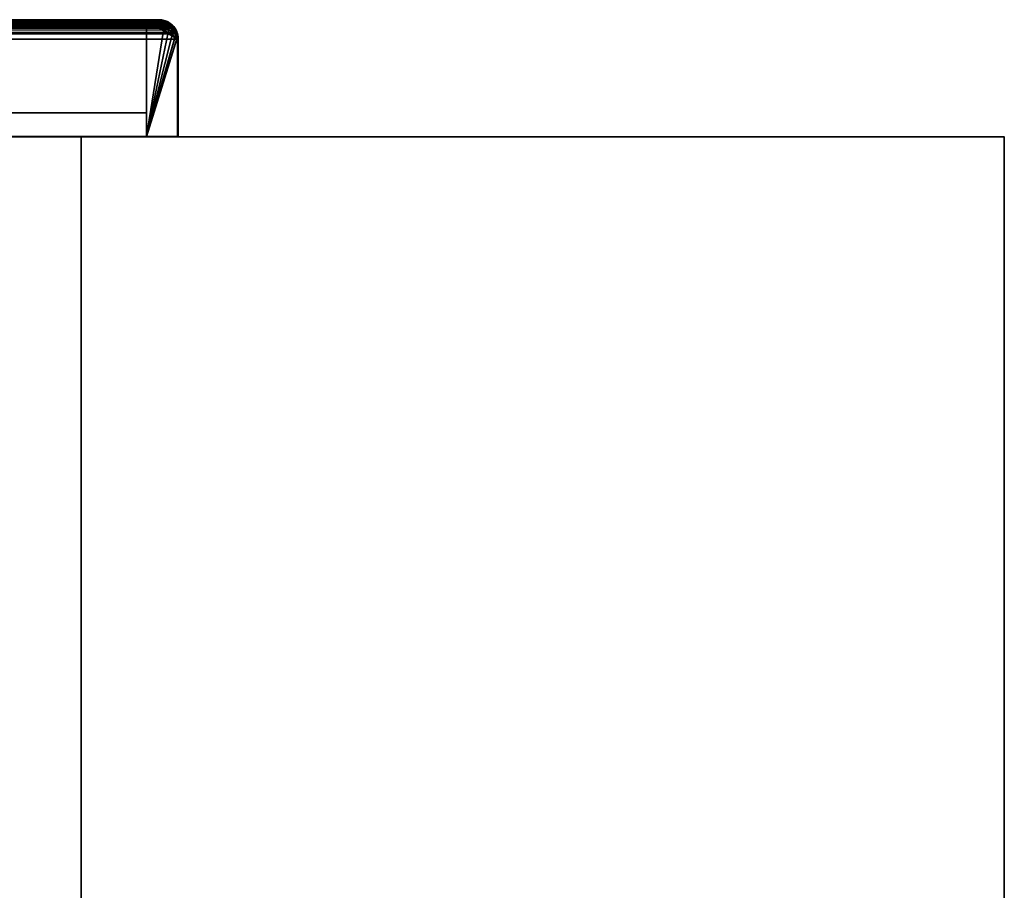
# Model space of a CAD drawing. Header units: millimetres. Extents: x -603 to 3703, y -115 to 249.
# Tile 452 of 656: x 443 to 603, y 108 to 249. Entities that reach past the tile are written whole.
import ezdxf

# ---------------------------------------------------------------- set-up
doc = ezdxf.new("R2010")
doc.units = ezdxf.units.MM
doc.layers.add('151', color=7, linetype='Continuous', true_color=0xffffff)

# ---------------------------------------------------------------- blocks, each defined once
blk = doc.blocks.new('UG_SURFACE_001')
at = {"layer": '151', "color": 252, "linetype": 'Continuous', "lineweight": 35}
for points in [[(-603, 230.4, 2212.25), (603, 230.4, 2212.25), (453, 230.4, 2062.25), (-453, 230.4, 2062.25)], [(603, -13.4, 2212.25), (603, 230.4, 2212.25), (-603, 230.4, 2212.25), (-603, -13.4, 2212.25)], [(-453, -13.4, 2062.25), (-453, 230.4, 2062.25), (453, 230.4, 2062.25), (453, -13.4, 2062.25)], [(453, -13.4, 2062.25), (453, 230.4, 2062.25), (453, 230.4, -8.75), (453, -13.4, -8.75)], [(603, 230.4, 2212.25), (603, 230.4, -8.75), (453, 230.4, -8.75), (453, 230.4, 2062.25)], [(453, -13.4, -8.75), (453, 230.4, -8.75), (603, 230.4, -8.75), (603, -13.4, -8.75)], [(603, -13.4, -8.75), (603, 230.4, -8.75), (603, 230.4, 2212.25), (603, -13.4, 2212.25)]]:
    blk.add_3dface(points, dxfattribs=at)
blk = doc.blocks.new('UG_SURFACE_097')
at = {"layer": '151', "color": 7, "linetype": 'Continuous', "lineweight": 35}
for points in [[(-468.27, 248.05, 2077.52), (-468.63, 247.26, 2077.88), (468.64, 247.28, 2077.89)], [(468.42, 247.39, 2077.67), (-468.43, 247.39, 2077.68), (-468.15, 247.96, 2077.4)], [(-468.19, 248.13, 2077.44), (-468.27, 248.05, 2077.52), (468.64, 247.28, 2077.89)], [(-468.19, 248.13, 2077.44), (468.17, 248.19, 2077.42), (467.48, 248.79, 2076.73)], [(467.48, 248.79, 2076.73), (-467.47, 248.79, 2076.72), (-468.19, 248.13, 2077.44)], [(-468.19, 248.13, 2077.44), (468.19, 248.15, 2077.44), (468.17, 248.19, 2077.42)], [(468.64, 247.28, 2077.89), (468.19, 248.15, 2077.44), (-468.19, 248.13, 2077.44)], [(468.42, 247.39, 2077.67), (-468.15, 247.96, 2077.4), (-467.8, 248.39, 2077.05)], [(468.26, 247.77, 2077.51), (-467.8, 248.39, 2077.05), (-467.77, 248.41, 2077.02)], [(468.26, 247.77, 2077.51), (468.42, 247.39, 2077.67), (-467.8, 248.39, 2077.05)], [(467.76, 248.4, 2077.01), (-467.77, 248.41, 2077.02), (-466.84, 249.06, 2076.09)], [(-467.77, 248.41, 2077.02), (467.76, 248.4, 2077.01), (468.26, 247.77, 2077.51)], [(-467.47, 248.79, 2076.72), (467.48, 248.79, 2076.73), (467.16, 249.06, 2076.41)], [(-467.2, 249.04, 2076.45), (-467.47, 248.79, 2076.72), (467.16, 249.06, 2076.41)], [(-467.2, 249.04, 2076.45), (467.16, 249.06, 2076.41), (466.61, 249.2, 2075.86)], [(466.61, 249.2, 2075.86), (-466.61, 249.2, 2075.86), (-467.2, 249.04, 2076.45)], [(467.67, 248.52, 2076.92), (-466.84, 249.06, 2076.09), (-466.75, 249.07, 2076)], [(467.67, 248.52, 2076.92), (467.76, 248.4, 2077.01), (-466.84, 249.06, 2076.09)], [(466.75, 249.07, 2076), (-466.75, 249.07, 2076), (-465.66, 249.3, 2074.91)], [(-466.75, 249.07, 2076), (466.75, 249.07, 2076), (467.67, 248.52, 2076.92)], [(-466.61, 249.2, 2075.86), (466.61, 249.2, 2075.86), (465.65, 249.45, 2074.9)], [(465.65, 249.45, 2074.9), (-465.65, 249.45, 2074.9), (-466.61, 249.2, 2075.86)], [(466.66, 249.13, 2075.91), (-465.66, 249.3, 2074.91), (-465.65, 249.3, 2074.9)], [(466.66, 249.13, 2075.91), (466.75, 249.07, 2076), (-465.66, 249.3, 2074.91)], [(465.65, 249.45, 2074.9), (411.65, 249.45, 2020.9), (-411.65, 249.45, 2020.9), (-465.65, 249.45, 2074.9)], [(465.65, 249.3, 2074.9), (-465.65, 249.3, 2074.9), (-411.65, 249.3, 2020.9), (411.65, 249.3, 2020.9)], [(-465.65, 249.3, 2074.9), (465.65, 249.3, 2074.9), (466.66, 249.13, 2075.91)], [(465.65, 249.3, 2074.9), (411.65, 249.3, 2020.9), (411.65, 249.45, 2020.9), (465.65, 249.45, 2074.9)], [(465.65, 249.45, 2074.9), (466.61, 249.2, 2075.86), (466.66, 249.13, 2075.91), (465.65, 249.3, 2074.9)], [(466.75, 249.07, 2076), (466.66, 249.13, 2075.91), (466.61, 249.2, 2075.86), (467.16, 249.06, 2076.41)], [(467.16, 249.06, 2076.41), (467.48, 248.79, 2076.73), (467.67, 248.52, 2076.92), (466.75, 249.07, 2076)], [(467.76, 248.4, 2077.01), (467.67, 248.52, 2076.92), (467.48, 248.79, 2076.73), (468.17, 248.19, 2077.42)], [(468.17, 248.19, 2077.42), (468.19, 248.15, 2077.44), (468.26, 247.77, 2077.51), (467.76, 248.4, 2077.01)], [(468.42, 247.39, 2077.67), (468.26, 247.77, 2077.51), (468.19, 248.15, 2077.44), (468.64, 247.28, 2077.89)], [(-468.69, 247.12, 2077.94), (-468.8, 246.3, 2078.05), (468.8, 246.3, 2078.05)], [(-468.63, 247.26, 2077.88), (-468.69, 247.12, 2077.94), (468.8, 246.3, 2078.05)], [(468.65, 246.3, 2077.9), (-468.65, 246.3, 2077.9), (-468.64, 246.48, 2077.89)], [(468.65, 246.3, 2077.9), (-468.64, 246.48, 2077.89), (-468.49, 247.28, 2077.74)], [(-468.63, 247.26, 2077.88), (468.65, 247.27, 2077.89), (468.64, 247.28, 2077.89)], [(468.8, 246.3, 2078.05), (468.65, 247.27, 2077.89), (-468.63, 247.26, 2077.88)], [(468.55, 247.09, 2077.8), (-468.49, 247.28, 2077.74), (-468.43, 247.39, 2077.68)], [(468.55, 247.09, 2077.8), (468.65, 246.3, 2077.9), (-468.49, 247.28, 2077.74)], [(-468.43, 247.39, 2077.68), (468.42, 247.39, 2077.67), (468.55, 247.09, 2077.8)], [(468.64, 247.28, 2077.89), (468.65, 247.27, 2077.89), (468.55, 247.09, 2077.8), (468.42, 247.39, 2077.67)], [(468.65, 246.3, 2077.9), (468.55, 247.09, 2077.8), (468.65, 247.27, 2077.89), (468.8, 246.3, 2078.05)], [(-468.8, 246.3, 2078.05), (-468.8, 230.45, 2078.05), (468.8, 230.45, 2078.05), (468.8, 246.3, 2078.05)], [(468.65, 246.3, 2077.9), (468.65, 230.45, 2077.9), (-468.65, 230.45, 2077.9), (-468.65, 246.3, 2077.9)], [(468.8, 246.3, 2078.05), (468.8, 230.45, 2078.05), (468.65, 230.45, 2077.9), (468.65, 246.3, 2077.9)], [(468.65, 230.45, 2077.9), (468.8, 230.45, 2078.05), (-468.8, 230.45, 2078.05), (-468.65, 230.45, 2077.9)]]:
    blk.add_3dface(points, dxfattribs=at)
blk = doc.blocks.new('UG_SURFACE_099')
at = {"layer": '151', "color": 14, "linetype": 'Continuous', "lineweight": 35}
for points in [[(-468.14, 247.97, 2077.39), (-468.49, 247.21, 2077.74), (468.5, 247.23, 2077.75)], [(-468.07, 248.04, 2077.32), (-468.14, 247.97, 2077.39), (468.5, 247.23, 2077.75)], [(-468.07, 248.04, 2077.32), (468.05, 248.1, 2077.3), (467.39, 248.67, 2076.64)], [(467.39, 248.67, 2076.64), (-467.39, 248.67, 2076.64), (-468.07, 248.04, 2077.32)], [(-468.07, 248.04, 2077.32), (468.07, 248.06, 2077.32), (468.05, 248.1, 2077.3)], [(468.5, 247.23, 2077.75), (468.07, 248.06, 2077.32), (-468.07, 248.04, 2077.32)], [(-467.39, 248.67, 2076.64), (467.39, 248.67, 2076.64), (467.09, 248.93, 2076.34)], [(-467.13, 248.91, 2076.38), (-467.39, 248.67, 2076.64), (467.09, 248.93, 2076.34)], [(-467.13, 248.91, 2076.38), (467.09, 248.93, 2076.34), (466.57, 249.07, 2075.82)], [(466.57, 249.07, 2075.82), (-466.56, 249.06, 2075.81), (-467.13, 248.91, 2076.38)], [(-466.56, 249.06, 2075.81), (466.57, 249.07, 2075.82), (465.65, 249.3, 2074.9)], [(465.65, 249.3, 2074.9), (-465.65, 249.3, 2074.9), (-466.56, 249.06, 2075.81)], [(465.65, 249.3, 2074.9), (463.65, 249.3, 2072.9), (-463.65, 249.3, 2072.9), (-465.65, 249.3, 2074.9)], [(463.65, 230.45, 2072.9), (-463.65, 230.45, 2072.9), (-463.65, 249.3, 2072.9), (463.65, 249.3, 2072.9)], [(463.65, 249.3, 2072.9), (468.5, 247.23, 2077.75), (468.65, 246.3, 2077.9)], [(468.5, 247.23, 2077.75), (463.65, 249.3, 2072.9), (465.65, 249.3, 2074.9), (466.57, 249.07, 2075.82)], [(468.65, 246.3, 2077.9), (468.65, 230.45, 2077.9), (463.65, 230.45, 2072.9), (463.65, 249.3, 2072.9)], [(466.57, 249.07, 2075.82), (467.39, 248.67, 2076.64), (468.05, 248.1, 2077.3), (468.07, 248.06, 2077.32)], [(466.57, 249.07, 2075.82), (467.09, 248.93, 2076.34), (467.39, 248.67, 2076.64)], [(468.07, 248.06, 2077.32), (468.5, 247.23, 2077.75), (468.5, 247.23, 2077.75), (466.57, 249.07, 2075.82)], [(-468.55, 247.08, 2077.8), (-468.65, 246.3, 2077.9), (468.65, 246.3, 2077.9)], [(-468.49, 247.21, 2077.74), (-468.55, 247.08, 2077.8), (468.65, 246.3, 2077.9)], [(-468.49, 247.21, 2077.74), (468.5, 247.23, 2077.75), (468.5, 247.23, 2077.75)], [(468.65, 246.3, 2077.9), (468.5, 247.23, 2077.75), (-468.49, 247.21, 2077.74)], [(-468.65, 246.3, 2077.9), (-468.65, 230.45, 2077.9), (468.65, 230.45, 2077.9), (468.65, 246.3, 2077.9)], [(463.65, 230.45, 2072.9), (468.65, 230.45, 2077.9), (-468.65, 230.45, 2077.9), (-463.65, 230.45, 2072.9)]]:
    blk.add_3dface(points, dxfattribs=at)
blk = doc.blocks.new('UG_SURFACE_100')
at = {"layer": '151', "color": 41, "linetype": 'Continuous', "lineweight": 35}
for points in [[(-463.65, 249.3, 2072.9), (-463.65, 234.3, 2072.9), (463.65, 234.3, 2072.9), (463.65, 249.3, 2072.9)], [(463.65, 249.3, 2072.9), (413.65, 249.3, 2022.9), (-413.65, 249.3, 2022.9), (-463.65, 249.3, 2072.9)], [(413.65, 249.3, 2022.9), (463.65, 249.3, 2072.9), (463.65, 234.3, 2072.9), (413.65, 234.3, 2022.9)], [(413.65, 234.3, 2022.9), (463.65, 234.3, 2072.9), (-463.65, 234.3, 2072.9), (-413.65, 234.3, 2022.9)]]:
    blk.add_3dface(points, dxfattribs=at)
blk = doc.blocks.new('UG_SURFACE_102')
at = {"layer": '151', "color": 7, "linetype": 'Continuous', "lineweight": 35}
for points in [[(408.72, 247.46, -5.75), (409.2, 248.19, -5.75), (409.32, 248.1, -5.75), (408.86, 247.4, -5.75)], [(409.2, 248.19, -5.75), (408.72, 247.46, -5.75), (408.74, 247.44, 2017.99)], [(409.42, 248.53, -5.75), (409.2, 248.19, -5.75), (408.74, 247.44, 2017.99)], [(408.74, 247.44, 2017.99), (409.13, 248.19, 2018.38), (409.42, 248.53, -5.75)], [(409.13, 248.19, 2018.38), (408.74, 247.44, 2017.99), (408.98, 247.68, 2018.23)], [(409.5, 248.39, 2018.74), (408.86, 247.4, -5.75), (409.32, 248.1, -5.75)], [(409.5, 248.39, 2018.74), (408.98, 247.68, 2018.23), (408.86, 247.4, -5.75)], [(408.98, 247.68, 2018.23), (409.5, 248.39, 2018.74), (409.45, 248.47, 2018.7), (409.13, 248.19, 2018.38)], [(409.13, 248.19, 2018.38), (409.45, 248.47, 2018.7), (409.42, 248.53, -5.75)], [(409.53, 248.42, -5.75), (409.32, 248.1, -5.75), (409.2, 248.19, -5.75), (409.42, 248.53, -5.75)], [(409.32, 248.1, -5.75), (409.53, 248.42, -5.75), (409.53, 248.41, 2018.78)], [(409.32, 248.1, -5.75), (409.53, 248.41, 2018.78), (409.5, 248.39, 2018.74)], [(409.42, 248.53, -5.75), (409.86, 248.82, -5.75), (409.95, 248.7, -5.75), (409.53, 248.42, -5.75)], [(409.86, 248.82, -5.75), (409.42, 248.53, -5.75), (409.45, 248.47, 2018.7)], [(410.49, 249.22, -5.75), (410.45, 249.21, -5.75), (409.45, 248.47, 2018.7)], [(409.45, 248.47, 2018.7), (410.14, 249.06, 2019.39), (410.49, 249.22, -5.75)], [(410.45, 249.21, -5.75), (409.86, 248.82, -5.75), (409.45, 248.47, 2018.7)], [(409.53, 248.41, 2018.78), (410.28, 248.97, 2019.53), (410.14, 249.06, 2019.39), (409.45, 248.47, 2018.7)], [(409.45, 248.47, 2018.7), (409.5, 248.39, 2018.74), (409.53, 248.41, 2018.78)], [(410.28, 248.97, 2019.53), (409.53, 248.42, -5.75), (409.95, 248.7, -5.75)], [(410.28, 248.97, 2019.53), (409.53, 248.41, 2018.78), (409.53, 248.42, -5.75)], [(410.47, 249.06, -5.75), (409.95, 248.7, -5.75), (409.86, 248.82, -5.75), (410.45, 249.21, -5.75)], [(409.95, 248.7, -5.75), (410.47, 249.06, -5.75), (410.55, 249.04, 2019.8)], [(409.95, 248.7, -5.75), (410.55, 249.04, 2019.8), (410.28, 248.97, 2019.53)], [(410.14, 249.06, 2019.39), (410.5, 249.16, 2019.75), (410.49, 249.22, -5.75)], [(410.5, 249.16, 2019.75), (410.14, 249.06, 2019.39), (410.28, 248.97, 2019.53), (410.55, 249.04, 2019.8)], [(410.55, 249.07, -5.75), (410.47, 249.06, -5.75), (410.45, 249.21, -5.75), (410.49, 249.22, -5.75)], [(410.47, 249.06, -5.75), (410.55, 249.07, -5.75), (410.55, 249.04, 2019.8)], [(410.49, 249.22, -5.75), (410.7, 249.26, -5.75), (410.75, 249.11, -5.75), (410.55, 249.07, -5.75)], [(410.7, 249.26, -5.75), (410.49, 249.22, -5.75), (410.5, 249.16, 2019.75)], [(410.55, 249.04, 2019.8), (411.64, 249.3, 2020.89), (411.65, 249.45, 2020.9), (410.5, 249.16, 2019.75)], [(411.65, 249.45, -5.75), (410.7, 249.26, -5.75), (410.5, 249.16, 2019.75)], [(410.5, 249.16, 2019.75), (411.65, 249.45, 2020.9), (411.65, 249.45, -5.75)], [(411.64, 249.3, 2020.89), (410.55, 249.07, -5.75), (410.75, 249.11, -5.75)], [(411.64, 249.3, 2020.89), (410.55, 249.04, 2019.8), (410.55, 249.07, -5.75)], [(411.65, 249.3, -5.75), (410.75, 249.11, -5.75), (410.7, 249.26, -5.75), (411.65, 249.45, -5.75)], [(410.75, 249.11, -5.75), (411.65, 249.3, 2020.9), (411.64, 249.3, 2020.89)], [(410.75, 249.11, -5.75), (411.65, 249.3, -5.75), (411.65, 249.3, 2020.9)], [(411.65, 249.45, 2020.9), (411.64, 249.3, 2020.89), (411.65, 249.3, 2020.9)], [(465.65, 249.45, 2074.9), (465.65, 249.45, -5.75), (411.65, 249.45, -5.75), (411.65, 249.45, 2020.9)], [(411.65, 249.45, -5.75), (465.65, 249.45, -5.75), (465.65, 249.3, -5.75), (411.65, 249.3, -5.75)], [(465.65, 249.45, 2074.9), (411.65, 249.45, 2020.9), (411.65, 249.3, 2020.9), (465.65, 249.3, 2074.9)], [(465.65, 249.3, 2074.9), (411.65, 249.3, 2020.9), (411.65, 249.3, -5.75), (465.65, 249.3, -5.75)], [(465.81, 249.27, -5.75), (465.65, 249.3, -5.75), (465.65, 249.45, -5.75), (465.82, 249.42, -5.75)], [(465.65, 249.45, 2074.9), (466.73, 249.25, -5.75), (465.82, 249.42, -5.75)], [(466.8, 249.23, -5.75), (466.73, 249.25, -5.75), (465.65, 249.45, 2074.9)], [(465.65, 249.45, 2074.9), (466.8, 249.15, 2076.05), (466.8, 249.23, -5.75)], [(465.82, 249.42, -5.75), (465.65, 249.45, -5.75), (465.65, 249.45, 2074.9)], [(466.8, 249.15, 2076.05), (465.65, 249.45, 2074.9), (465.66, 249.3, 2074.91), (466.75, 249.07, 2076)], [(465.65, 249.3, 2074.9), (465.66, 249.3, 2074.91), (465.65, 249.45, 2074.9)], [(465.81, 249.27, -5.75), (465.66, 249.3, 2074.91), (465.65, 249.3, 2074.9)], [(465.65, 249.3, 2074.9), (465.65, 249.3, -5.75), (465.81, 249.27, -5.75)], [(466.68, 249.1, -5.75), (466.75, 249.07, 2076), (465.66, 249.3, 2074.91)], [(465.66, 249.3, 2074.91), (465.81, 249.27, -5.75), (466.68, 249.1, -5.75)], [(466.68, 249.1, -5.75), (465.81, 249.27, -5.75), (465.82, 249.42, -5.75), (466.73, 249.25, -5.75)], [(466.75, 249.09, -5.75), (466.68, 249.1, -5.75), (466.73, 249.25, -5.75), (466.8, 249.23, -5.75)], [(466.75, 249.07, 2076), (466.68, 249.1, -5.75), (466.75, 249.09, -5.75)], [(466.81, 249.23, -5.75), (467.54, 248.75, -5.75), (467.45, 248.63, -5.75), (466.75, 249.09, -5.75)], [(466.75, 249.09, -5.75), (466.75, 249.09, -5.75), (466.8, 249.23, -5.75), (466.81, 249.23, -5.75)], [(466.75, 249.07, 2076), (466.84, 249.06, 2076.09), (466.8, 249.15, 2076.05)], [(466.75, 249.07, 2076), (466.75, 249.09, -5.75), (467.45, 248.63, -5.75)], [(466.75, 249.09, -5.75), (466.75, 249.09, -5.75), (466.75, 249.07, 2076)], [(467.45, 248.63, -5.75), (466.84, 249.06, 2076.09), (466.75, 249.07, 2076)], [(467.54, 248.75, -5.75), (466.81, 249.23, -5.75), (466.8, 249.15, 2076.05)], [(466.8, 249.15, 2076.05), (466.81, 249.23, -5.75), (466.8, 249.23, -5.75)], [(467.88, 248.53, -5.75), (467.54, 248.75, -5.75), (466.8, 249.15, 2076.05)], [(466.8, 249.15, 2076.05), (467.2, 249.04, 2076.45), (467.88, 248.53, -5.75)], [(467.2, 249.04, 2076.45), (466.8, 249.15, 2076.05), (466.84, 249.06, 2076.09)], [(467.45, 248.63, -5.75), (467.77, 248.41, 2077.02), (466.84, 249.06, 2076.09)], [(466.84, 249.06, 2076.09), (467.77, 248.41, 2077.02), (467.84, 248.45, 2077.09), (467.2, 249.04, 2076.45)], [(467.2, 249.04, 2076.45), (467.84, 248.45, 2077.09), (467.88, 248.53, -5.75)], [(467.77, 248.42, -5.75), (467.45, 248.63, -5.75), (467.54, 248.75, -5.75), (467.88, 248.53, -5.75)], [(467.45, 248.63, -5.75), (467.77, 248.42, -5.75), (467.77, 248.41, 2077.02)], [(467.88, 248.53, -5.75), (468.17, 248.09, -5.75), (468.05, 248, -5.75), (467.77, 248.42, -5.75)], [(467.77, 248.41, 2077.02), (467.8, 248.39, 2077.05), (467.84, 248.45, 2077.09)], [(467.77, 248.41, 2077.02), (467.77, 248.42, -5.75), (468.05, 248, -5.75)], [(468.05, 248, -5.75), (467.8, 248.39, 2077.05), (467.77, 248.41, 2077.02)], [(468.27, 248.05, 2077.52), (467.84, 248.45, 2077.09), (467.8, 248.39, 2077.05), (468.15, 247.96, 2077.4)], [(468.05, 248, -5.75), (468.15, 247.96, 2077.4), (467.8, 248.39, 2077.05)], [(468.17, 248.09, -5.75), (467.88, 248.53, -5.75), (467.84, 248.45, 2077.09)], [(467.84, 248.45, 2077.09), (468.27, 248.05, 2077.52), (468.17, 248.09, -5.75)], [(468.41, 247.48, -5.75), (468.05, 248, -5.75), (468.17, 248.09, -5.75), (468.56, 247.5, -5.75)], [(468.15, 247.96, 2077.4), (468.05, 248, -5.75), (468.41, 247.48, -5.75)], [(468.55, 247.43, 2077.8), (468.27, 248.05, 2077.52), (468.15, 247.96, 2077.4), (468.43, 247.39, 2077.68)], [(468.41, 247.48, -5.75), (468.43, 247.39, 2077.68), (468.15, 247.96, 2077.4)], [(468.56, 247.5, -5.75), (468.17, 248.09, -5.75), (468.27, 248.05, 2077.52)], [(468.57, 247.46, -5.75), (468.56, 247.5, -5.75), (468.27, 248.05, 2077.52)], [(468.27, 248.05, 2077.52), (468.55, 247.43, 2077.8), (468.57, 247.46, -5.75)], [(408.72, 247.46, -5.75), (408.72, 247.45, -5.75), (408.5, 246.3, 2017.75)], [(408.5, 246.3, 2017.75), (408.66, 247.28, 2017.91), (408.72, 247.46, -5.75)], [(408.5, 246.3, 2017.75), (408.72, 247.45, -5.75), (408.7, 247.38, -5.75)], [(408.5, 246.3, 2017.75), (408.7, 247.38, -5.75), (408.53, 246.47, -5.75)], [(408.65, 246.3, 2017.9), (408.72, 246.94, 2017.97), (408.66, 247.28, 2017.91), (408.5, 246.3, 2017.75)], [(408.68, 246.46, -5.75), (408.65, 246.3, -5.75), (408.5, 246.3, -5.75), (408.53, 246.47, -5.75)], [(408.53, 246.47, -5.75), (408.5, 246.3, -5.75), (408.5, 246.3, 2017.75)], [(408.85, 247.33, -5.75), (408.68, 246.46, -5.75), (408.53, 246.47, -5.75), (408.7, 247.38, -5.75)], [(408.72, 246.94, 2017.97), (408.65, 246.3, -5.75), (408.68, 246.46, -5.75)], [(408.72, 246.94, 2017.97), (408.65, 246.3, 2017.9), (408.65, 246.3, -5.75)], [(408.66, 247.28, 2017.91), (408.74, 247.44, 2017.99), (408.72, 247.46, -5.75)], [(408.74, 247.44, 2017.99), (408.66, 247.28, 2017.91), (408.72, 246.94, 2017.97), (408.88, 247.39, 2018.13)], [(408.88, 247.39, 2018.13), (408.68, 246.46, -5.75), (408.85, 247.33, -5.75)], [(408.68, 246.46, -5.75), (408.88, 247.39, 2018.13), (408.72, 246.94, 2017.97)], [(408.86, 247.4, -5.75), (408.85, 247.33, -5.75), (408.7, 247.38, -5.75), (408.72, 247.45, -5.75)], [(408.86, 247.4, -5.75), (408.72, 247.45, -5.75), (408.72, 247.46, -5.75)], [(408.86, 247.4, -5.75), (408.86, 247.4, -5.75), (408.72, 247.46, -5.75)], [(408.88, 247.39, 2018.13), (408.98, 247.68, 2018.23), (408.74, 247.44, 2017.99)], [(408.85, 247.33, -5.75), (408.86, 247.4, -5.75), (408.88, 247.39, 2018.13)], [(408.98, 247.68, 2018.23), (408.88, 247.39, 2018.13), (408.86, 247.4, -5.75)], [(408.86, 247.4, -5.75), (408.86, 247.4, -5.75), (408.88, 247.39, 2018.13)], [(468.42, 247.4, -5.75), (468.41, 247.48, -5.75), (468.56, 247.5, -5.75), (468.57, 247.46, -5.75)], [(468.41, 247.48, -5.75), (468.42, 247.4, -5.75), (468.43, 247.39, 2077.68)], [(468.57, 247.46, -5.75), (468.61, 247.25, -5.75), (468.46, 247.2, -5.75), (468.42, 247.4, -5.75)], [(468.43, 247.39, 2077.68), (468.42, 247.4, -5.75), (468.46, 247.2, -5.75)], [(468.43, 247.39, 2077.68), (468.49, 247.28, 2077.74), (468.55, 247.43, 2077.8)], [(468.46, 247.2, -5.75), (468.49, 247.28, 2077.74), (468.43, 247.39, 2077.68)], [(468.49, 247.28, 2077.74), (468.46, 247.2, -5.75), (468.65, 246.3, -5.75)], [(468.65, 246.3, -5.75), (468.46, 247.2, -5.75), (468.61, 247.25, -5.75), (468.8, 246.3, -5.75)], [(468.69, 247.12, 2077.94), (468.55, 247.43, 2077.8), (468.49, 247.28, 2077.74)], [(468.65, 246.3, -5.75), (468.64, 246.48, 2077.89), (468.49, 247.28, 2077.74)], [(468.49, 247.28, 2077.74), (468.64, 246.48, 2077.89), (468.8, 246.3, 2078.05), (468.69, 247.12, 2077.94)], [(468.61, 247.25, -5.75), (468.57, 247.46, -5.75), (468.55, 247.43, 2077.8)], [(468.55, 247.43, 2077.8), (468.69, 247.12, 2077.94), (468.61, 247.25, -5.75)], [(468.8, 246.3, -5.75), (468.61, 247.25, -5.75), (468.69, 247.12, 2077.94)], [(468.65, 246.3, -5.75), (468.65, 246.3, 2077.9), (468.64, 246.48, 2077.89)], [(468.8, 246.3, 2078.05), (468.64, 246.48, 2077.89), (468.65, 246.3, 2077.9)], [(468.69, 247.12, 2077.94), (468.8, 246.3, 2078.05), (468.8, 246.3, -5.75)], [(408.5, 246.3, 2017.75), (408.5, 208.3, 2017.75), (408.65, 208.3, 2017.9), (408.65, 246.3, 2017.9)], [(408.5, 208.3, -5.75), (408.5, 246.3, -5.75), (408.65, 246.3, -5.75), (408.65, 208.3, -5.75)], [(408.5, 208.3, 2017.75), (408.5, 246.3, 2017.75), (408.5, 246.3, -5.75), (408.5, 208.3, -5.75)], [(408.65, 208.3, -5.75), (408.65, 246.3, -5.75), (408.65, 246.3, 2017.9), (408.65, 208.3, 2017.9)], [(468.8, 246.3, -5.75), (468.8, 230.45, -5.75), (468.65, 230.45, -5.75), (468.65, 246.3, -5.75)], [(468.65, 246.3, -5.75), (468.65, 230.45, -5.75), (468.65, 230.45, 2077.9), (468.65, 246.3, 2077.9)], [(468.65, 246.3, 2077.9), (468.65, 230.45, 2077.9), (468.8, 230.45, 2078.05), (468.8, 246.3, 2078.05)], [(468.8, 246.3, 2078.05), (468.8, 230.45, 2078.05), (468.8, 230.45, -5.75), (468.8, 246.3, -5.75)], [(468.65, 230.45, 2077.9), (468.65, 230.45, -5.75), (468.8, 230.45, -5.75), (468.8, 230.45, 2078.05)], [(408.5, 208.3, 2017.75), (408.5, 208.3, -5.75), (408.65, 208.3, -5.75), (408.65, 208.3, 2017.9)]]:
    blk.add_3dface(points, dxfattribs=at)
blk = doc.blocks.new('UG_SURFACE_103')
at = {"layer": '151', "color": 41, "linetype": 'Continuous', "lineweight": 35}
for points in [[(413.65, 234.3, 2022.9), (413.65, 249.3, 2022.9), (413.65, 249.3, -5.75), (413.65, 234.3, -5.75)], [(463.65, 249.3, 2072.9), (463.65, 249.3, -5.75), (413.65, 249.3, -5.75), (413.65, 249.3, 2022.9)], [(463.65, 234.3, -5.75), (413.65, 234.3, -5.75), (413.65, 249.3, -5.75), (463.65, 249.3, -5.75)], [(413.65, 234.3, 2022.9), (463.65, 234.3, 2072.9), (463.65, 249.3, 2072.9), (413.65, 249.3, 2022.9)], [(463.65, 249.3, 2072.9), (463.65, 234.3, 2072.9), (463.65, 234.3, -5.75), (463.65, 249.3, -5.75)], [(413.65, 234.3, 2022.9), (413.65, 234.3, -5.75), (463.65, 234.3, -5.75), (463.65, 234.3, 2072.9)]]:
    blk.add_3dface(points, dxfattribs=at)
blk = doc.blocks.new('UG_SURFACE_104')
at = {"layer": '151', "color": 14, "linetype": 'Continuous', "lineweight": 35}
for points in [[(465.65, 249.3, 2074.9), (465.65, 249.3, -5.75), (463.65, 249.3, -5.75), (463.65, 249.3, 2072.9)], [(463.65, 230.45, -5.75), (463.65, 230.45, 2072.9), (463.65, 249.3, 2072.9), (463.65, 249.3, -5.75)], [(467.4, 248.67, -5.75), (463.65, 249.3, -5.75), (465.65, 249.3, -5.75), (466.6, 249.11, -5.75)], [(463.65, 249.3, -5.75), (468.02, 248.05, -5.75), (468.42, 247.45, -5.75), (468.46, 247.27, -5.75)], [(463.65, 249.3, -5.75), (468.61, 246.48, -5.75), (468.65, 246.3, -5.75)], [(467.4, 248.67, -5.75), (467.77, 248.42, -5.75), (468.02, 248.05, -5.75), (463.65, 249.3, -5.75)], [(468.46, 247.27, -5.75), (468.61, 246.48, -5.75), (463.65, 249.3, -5.75)], [(468.65, 246.3, -5.75), (468.65, 230.45, -5.75), (463.65, 230.45, -5.75), (463.65, 249.3, -5.75)], [(466.59, 249.05, 2075.84), (465.65, 249.3, 2074.9), (463.65, 249.3, 2072.9), (463.65, 230.45, 2072.9)], [(463.65, 230.45, 2072.9), (467.41, 248.65, 2076.66), (467.13, 248.91, 2076.38), (466.59, 249.05, 2075.84)], [(468.05, 248.06, 2077.3), (467.41, 248.65, 2076.66), (463.65, 230.45, 2072.9)], [(463.65, 230.45, 2072.9), (468.47, 247.26, 2077.72), (468.14, 247.97, 2077.39), (468.05, 248.06, 2077.3)], [(466.6, 249.11, -5.75), (465.65, 249.3, -5.75), (465.65, 249.3, 2074.9)], [(465.65, 249.3, 2074.9), (466.59, 249.05, 2075.84), (466.6, 249.11, -5.75)], [(466.8, 249.07, -5.75), (466.6, 249.11, -5.75), (466.59, 249.05, 2075.84)], [(467.4, 248.67, -5.75), (466.8, 249.07, -5.75), (466.59, 249.05, 2075.84)], [(466.59, 249.05, 2075.84), (467.13, 248.91, 2076.38), (467.4, 248.67, -5.75)], [(466.6, 249.11, -5.75), (466.8, 249.07, -5.75), (467.4, 248.67, -5.75)], [(467.13, 248.91, 2076.38), (467.41, 248.65, 2076.66), (467.4, 248.67, -5.75)], [(467.77, 248.42, -5.75), (467.4, 248.67, -5.75), (467.41, 248.65, 2076.66)], [(468.02, 248.05, -5.75), (467.77, 248.42, -5.75), (467.41, 248.65, 2076.66)], [(467.41, 248.65, 2076.66), (468.05, 248.06, 2077.3), (468.02, 248.05, -5.75)], [(468.42, 247.45, -5.75), (468.02, 248.05, -5.75), (468.05, 248.06, 2077.3)], [(468.46, 247.27, -5.75), (468.42, 247.45, -5.75), (468.05, 248.06, 2077.3)], [(468.05, 248.06, 2077.3), (468.14, 247.97, 2077.39), (468.46, 247.27, -5.75)], [(468.14, 247.97, 2077.39), (468.47, 247.26, 2077.72), (468.46, 247.27, -5.75)], [(468.63, 246.48, 2077.88), (468.55, 247.08, 2077.8), (468.47, 247.26, 2077.72), (463.65, 230.45, 2072.9)], [(463.65, 230.45, 2072.9), (468.65, 230.45, 2077.9), (468.65, 246.3, 2077.9), (468.63, 246.48, 2077.88)], [(468.61, 246.48, -5.75), (468.46, 247.27, -5.75), (468.47, 247.26, 2077.72)], [(468.47, 247.26, 2077.72), (468.55, 247.08, 2077.8), (468.61, 246.48, -5.75)], [(468.55, 247.08, 2077.8), (468.63, 246.48, 2077.88), (468.61, 246.48, -5.75)], [(468.65, 246.3, -5.75), (468.61, 246.48, -5.75), (468.63, 246.48, 2077.88)], [(468.63, 246.48, 2077.88), (468.65, 246.3, 2077.9), (468.65, 246.3, -5.75)], [(468.65, 246.3, 2077.9), (468.65, 230.45, 2077.9), (468.65, 230.45, -5.75), (468.65, 246.3, -5.75)], [(463.65, 230.45, 2072.9), (463.65, 230.45, -5.75), (468.65, 230.45, -5.75), (468.65, 230.45, 2077.9)]]:
    blk.add_3dface(points, dxfattribs=at)

msp = doc.modelspace()

# ---------------------------------------------------------------- linework, layer by layer
at = {"layer": '151', "color": 251, "linetype": 'Continuous', "lineweight": -3, "true_color": 0x636466}
for p, q in [((-465.65, 249.45, 2074.9), (465.65, 249.45, 2074.9)), ((-465.65, 249.3, 2074.9), (465.65, 249.3, 2074.9)), ((-463.65, 249.3, 2072.9), (463.65, 249.3, 2072.9)), ((-463.65, 249.3, 2072.9), (463.65, 249.3, 2072.9)), ((465.65, 249.45, -5.75), (411.65, 249.45, -5.75)), ((465.65, 249.45, 2074.9), (411.65, 249.45, 2020.9)), ((411.65, 249.45, 2020.9), (465.65, 249.45, 2074.9)), ((465.65, 249.3, -5.75), (411.65, 249.3, -5.75)), ((465.65, 249.3, 2074.9), (411.65, 249.3, 2020.9)), ((411.65, 249.3, 2020.9), (465.65, 249.3, 2074.9)), ((413.65, 249.3, -5.75), (463.65, 249.3, -5.75)), ((413.65, 249.3, 2022.9), (463.65, 249.3, 2072.9)), ((463.65, 249.3, 2072.9), (413.65, 249.3, 2022.9)), ((463.65, 234.3, 2072.9), (463.65, 249.3, 2072.9)), ((463.65, 249.3, -5.75), (465.65, 249.3, -5.75)), ((463.65, 249.3, 2072.9), (463.65, 249.3, -5.75)), ((463.65, 249.3, 2072.9), (465.65, 249.3, 2074.9)), ((463.65, 249.3, 2072.9), (463.65, 230.45, 2072.9)), ((463.65, 234.3, 2072.9), (463.65, 249.3, 2072.9)), ((463.65, 234.3, -5.75), (463.65, 249.3, -5.75)), ((463.65, 249.3, 2072.9), (463.65, 230.45, 2072.9)), ((465.65, 249.3, 2074.9), (463.65, 249.3, 2072.9)), ((463.65, 249.3, -5.75), (463.65, 230.45, -5.75)), ((463.65, 249.3, 2072.9), (463.65, 249.3, -5.75)), ((465.65, 249.45, 2074.9), (465.65, 249.45, -5.75)), ((465.65, 249.3, 2074.9), (465.65, 249.3, -5.75)), ((-468.8, 246.3, 2078.05), (468.8, 246.3, 2078.05)), ((-468.65, 246.3, 2077.9), (468.65, 246.3, 2077.9)), ((-468.65, 246.3, 2077.9), (468.65, 246.3, 2077.9)), ((468.65, 230.45, -5.75), (468.65, 246.3, -5.75)), ((468.65, 230.45, -5.75), (468.65, 246.3, -5.75)), ((468.65, 246.3, 2077.9), (468.65, 246.3, -5.75)), ((468.65, 230.45, 2077.9), (468.65, 246.3, 2077.9)), ((468.65, 230.45, 2077.9), (468.65, 246.3, 2077.9)), ((468.65, 246.3, 2077.9), (468.65, 246.3, -5.75)), ((468.65, 230.45, 2077.9), (468.65, 246.3, 2077.9)), ((468.65, 230.45, 2077.9), (468.65, 246.3, 2077.9)), ((468.8, 230.45, -5.75), (468.8, 246.3, -5.75)), ((468.8, 246.3, 2078.05), (468.8, 246.3, -5.75)), ((468.8, 230.45, 2078.05), (468.8, 246.3, 2078.05)), ((468.8, 230.45, 2078.05), (468.8, 246.3, 2078.05)), ((-463.65, 234.3, 2072.9), (463.65, 234.3, 2072.9)), ((463.65, 234.3, 2072.9), (413.65, 234.3, 2022.9)), ((413.65, 234.3, 2022.9), (463.65, 234.3, 2072.9)), ((463.65, 234.3, -5.75), (413.65, 234.3, -5.75)), ((463.65, 234.3, 2072.9), (413.65, 234.3, 2022.9)), ((463.65, 234.3, 2072.9), (463.65, 234.3, -5.75)), ((603, 230.4, 2212.25), (-603, 230.4, 2212.25)), ((-468.8, 230.45, 2078.05), (468.8, 230.45, 2078.05)), ((-468.65, 230.45, 2077.9), (468.65, 230.45, 2077.9)), ((-468.65, 230.45, 2077.9), (468.65, 230.45, 2077.9)), ((-463.65, 230.45, 2072.9), (463.65, 230.45, 2072.9)), ((-453, 230.4, 2062.25), (453, 230.4, 2062.25)), ((453, 230.4, 2062.25), (453, -13.4, 2062.25)), ((453, 230.4, -8.75), (603, 230.4, -8.75)), ((453, 230.4, -8.75), (453, -13.4, -8.75)), ((453, 230.4, 2062.25), (453, 230.4, -8.75)), ((468.65, 230.45, 2077.9), (463.65, 230.45, 2072.9)), ((463.65, 230.45, 2072.9), (468.65, 230.45, 2077.9)), ((468.65, 230.45, -5.75), (463.65, 230.45, -5.75)), ((463.65, 230.45, 2072.9), (463.65, 230.45, -5.75)), ((468.65, 230.45, 2077.9), (468.8, 230.45, 2078.05)), ((468.65, 230.45, 2077.9), (468.65, 230.45, -5.75)), ((468.65, 230.45, -5.75), (468.8, 230.45, -5.75)), ((468.65, 230.45, 2077.9), (468.65, 230.45, -5.75)), ((468.8, 230.45, 2078.05), (468.65, 230.45, 2077.9)), ((468.8, 230.45, 2078.05), (468.8, 230.45, -5.75)), ((603, 230.4, -8.75), (603, 230.4, 2212.25)), ((603, 230.4, -8.75), (603, -13.4, -8.75)), ((603, 230.4, 2212.25), (603, -13.4, 2212.25))]:
    msp.add_line(p, q, dxfattribs=at)
msp.add_arc((465.65, 246.3, -5.75), 3, 0, 90, dxfattribs=at)
for points, degree in [([(-465.65, 249.3, 2074.9), (-155.22, 249.3, 2074.9), (155.22, 249.3, 2074.9), (465.65, 249.3, 2074.9)], 3), ([(465.65, 249.3, -5.75), (465.65, 249.45, -5.75)], 1), ([(465.65, 249.3, 2074.9), (465.65, 249.3, 1381.35), (465.65, 249.3, 687.8), (465.65, 249.3, -5.75)], 3), ([(468.65, 246.3, -5.75), (468.8, 246.3, -5.75)], 1)]:
    msp.add_open_spline(points, degree=degree, dxfattribs=at)
for points in [[(468.8, 246.3, -5.75), (468.8, 249.45, -5.75), (465.65, 249.45, -5.75)], [(468.8, 246.3, 2078.05), (468.8, 249.45, 2078.05), (465.65, 249.45, 2074.9)], [(465.65, 249.45, 2074.9), (468.8, 249.45, 2078.05), (468.8, 246.3, 2078.05)], [(468.65, 246.3, 2077.9), (468.65, 249.3, 2077.9), (465.65, 249.3, 2074.9)], [(465.65, 249.3, 2074.9), (468.65, 249.3, 2077.9), (468.65, 246.3, 2077.9)]]:
    msp.add_rational_spline(points, [1, 0.707106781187, 1], degree=2, dxfattribs=at)
for points, knots in [([(468.65, 246.3, 2077.9), (468.65, 246.78, 2077.9), (468.53, 247.25, 2077.78), (468.14, 248.03, 2077.39), (467.88, 248.35, 2077.13), (467, 249.08, 2076.25), (466.33, 249.3, 2075.58), (465.65, 249.3, 2074.9)], [0, 0, 0, 0, 0.25, 0.25, 0.5, 0.5, 1, 1, 1, 1]), ([(468.65, 246.3, -5.75), (468.65, 247.09, -5.75), (468.33, 247.87, -5.75), (467.22, 248.98, -5.75), (466.44, 249.3, -5.75), (465.65, 249.3, -5.75)], [0, 0, 0, 0, 0.5, 0.5, 1, 1, 1, 1]), ([(465.65, 249.3, 2074.9), (466.33, 249.3, 2075.58), (467.01, 249.08, 2076.26), (467.87, 248.35, 2077.12), (468.14, 248.03, 2077.39), (468.53, 247.25, 2077.78), (468.65, 246.78, 2077.9), (468.65, 246.3, 2077.9)], [0, 0, 0, 0, 0.5, 0.5, 0.75, 0.75, 1, 1, 1, 1])]:
    msp.add_open_spline(points, degree=3, knots=knots, dxfattribs=at)

# ---------------------------------------------------------------- block references
for name in ['UG_SURFACE_097', 'UG_SURFACE_099', 'UG_SURFACE_100', 'UG_SURFACE_102', 'UG_SURFACE_103', 'UG_SURFACE_104', 'UG_SURFACE_001']:
    msp.add_blockref(name, (0, 0), dxfattribs=at)

doc.saveas('drawing.dxf')
